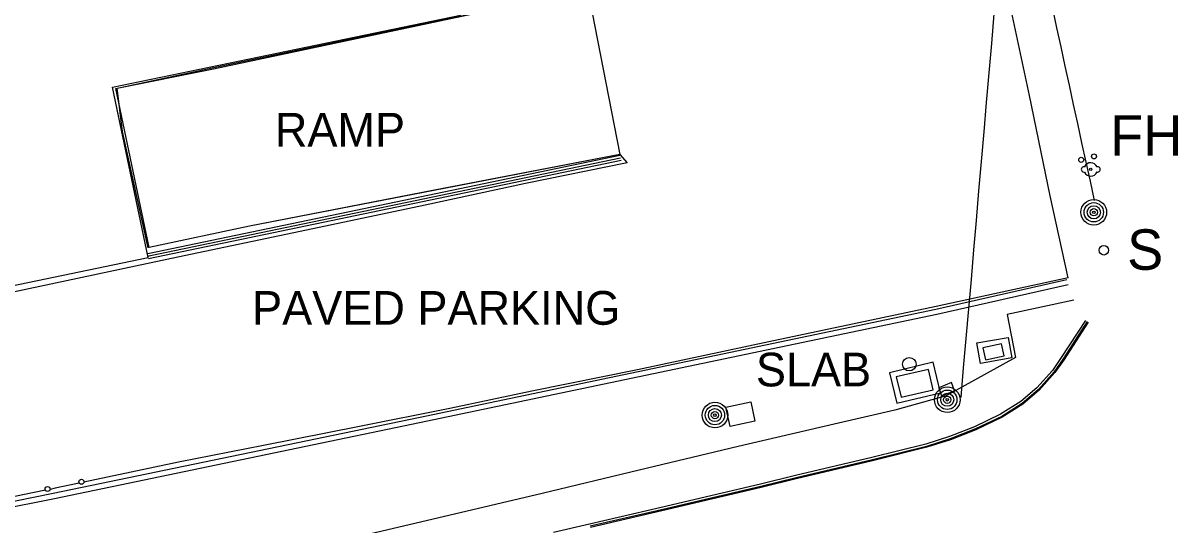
# Model space of a CAD drawing. Extents: x 368532 to 392481, y 10654822 to 10676899.
# Drawn here: x 386157.4 to 386328.7, y 10655349.1 to 10655423.6 of the extents above; entities that cross this region are included whole.
import ezdxf

# ---------------------------------------------------------------- set-up
doc = ezdxf.new("R2010")
doc.units = 0
for name, color, linetype in [('p_Catenary', 7, 'Continuous'), ('p_dtm retaining wall', 7, 'Continuous'), ('p_dtm sidewalk', 7, 'Continuous'), ('p_dtm slab', 7, 'Continuous'), ('p_road - paved curb', 7, 'Continuous'), ('p_road general road feature', 7, 'Continuous'), ('p_structure building', 7, 'Continuous'), ('p_structure ramp', 7, 'Continuous'), ('p_structure sign', 7, 'Continuous'), ('p_structure unidentified', 7, 'Continuous'), ('p_structure wall', 7, 'Continuous'), ('p_utility general pole', 7, 'Continuous'), ('p_utility guy anchor', 7, 'Continuous'), ('p_utility_fire_hydrant', 7, 'Continuous')]:
    doc.layers.add(name, color=color, linetype=linetype)

msp = doc.modelspace()

# ---------------------------------------------------------------- linework, layer by layer
at = {"layer": 'p_Catenary'}
for points in [[(386304.5, 10655451.33), (386305.12, 10655448.48), (386305.74, 10655445.64), (386306.36, 10655442.79), (386306.98, 10655439.94), (386307.6, 10655437.1), (386308.22, 10655434.25), (386308.84, 10655431.4), (386309.46, 10655428.56), (386310.08, 10655425.71), (386310.7, 10655422.86), (386311.32, 10655420.01), (386311.94, 10655417.17), (386312.56, 10655414.32), (386313.18, 10655411.47), (386313.8, 10655408.63), (386314.42, 10655405.78), (386315.04, 10655402.93), (386315.66, 10655400.09), (386316.28, 10655397.24)], [(386296.53, 10655367.98), (386296.91, 10655372.36), (386297.29, 10655376.74), (386297.67, 10655381.12), (386298.05, 10655385.5), (386298.42, 10655389.88), (386298.8, 10655394.26), (386299.18, 10655398.64), (386299.56, 10655403.02), (386299.94, 10655407.4), (386300.32, 10655411.78), (386300.7, 10655416.16), (386301.08, 10655420.54), (386301.46, 10655424.92), (386301.84, 10655429.3), (386302.21, 10655433.68), (386302.59, 10655438.06), (386302.97, 10655442.44), (386303.35, 10655446.82), (386303.73, 10655451.2)]]:
    msp.add_lwpolyline(points, dxfattribs=at)
at = {"layer": 'p_dtm retaining wall'}
for p, q in [((386246, 10655403.51), (386176, 10655388.94)), ((386176, 10655388.94), (386175.86, 10655388.91))]:
    msp.add_line(p, q, dxfattribs=at)
at = {"layer": 'p_dtm sidewalk'}
for p, q in [((386313.26, 10655382.41), (386303.39, 10655380.31)), ((386303.39, 10655380.31), (386304.62, 10655373.93)), ((386304.62, 10655373.93), (386294.33, 10655368.22)), ((386294.33, 10655368.22), (386286.68, 10655366.1)), ((386286.68, 10655366.1), (386277.71, 10655364)), ((386277.71, 10655364), (386263.47, 10655360.7)), ((386263.47, 10655360.7), (386248.76, 10655357.2)), ((386248.76, 10655357.2), (386234.36, 10655353.71)), ((386234.36, 10655353.71), (386218.82, 10655350.08)), ((386218.82, 10655350.08), (386204.73, 10655346.77))]:
    msp.add_line(p, q, dxfattribs=at)
at = {"layer": 'p_dtm slab'}
for p, q in [((386292.37, 10655373.24), (386285.89, 10655371.66)), ((386293.47, 10655368.69), (386292.37, 10655373.24)), ((386285.89, 10655371.66), (386286.99, 10655367.12)), ((386286.99, 10655367.12), (386293.47, 10655368.69))]:
    msp.add_line(p, q, dxfattribs=at)
at = {"layer": 'p_road - paved curb'}
for p, q in [((386314.97, 10655379.43), (386311.4, 10655373.91)), ((386315.26, 10655379.24), (386311.69, 10655373.71)), ((386315.39, 10655379.16), (386311.81, 10655373.63)), ((386311.4, 10655373.91), (386310.07, 10655372.01)), ((386311.69, 10655373.71), (386310.34, 10655371.79)), ((386311.81, 10655373.63), (386310.46, 10655371.7)), ((386310.07, 10655372.01), (386307.77, 10655369.42)), ((386310.34, 10655371.79), (386308.01, 10655369.17)), ((386310.46, 10655371.7), (386308.12, 10655369.06)), ((386307.77, 10655369.42), (386305.38, 10655367.38)), ((386308.01, 10655369.17), (386305.59, 10655367.1)), ((386305.38, 10655367.38), (386302.39, 10655365.49)), ((386308.12, 10655369.06), (386305.68, 10655366.98)), ((386305.59, 10655367.1), (386302.56, 10655365.18)), ((386305.68, 10655366.98), (386302.63, 10655365.05)), ((386302.39, 10655365.49), (386298.51, 10655363.63)), ((386302.56, 10655365.18), (386298.65, 10655363.31)), ((386302.63, 10655365.05), (386298.71, 10655363.17)), ((386298.51, 10655363.63), (386294.81, 10655362.19)), ((386298.65, 10655363.31), (386294.93, 10655361.86)), ((386298.71, 10655363.17), (386294.98, 10655361.72)), ((386291.31, 10655361.07), (386283.29, 10655359.08)), ((386291.41, 10655360.73), (386283.37, 10655358.74)), ((386291.45, 10655360.59), (386283.41, 10655358.59)), ((386294.81, 10655362.19), (386291.31, 10655361.07)), ((386294.93, 10655361.86), (386291.41, 10655360.73)), ((386294.98, 10655361.72), (386291.45, 10655360.59)), ((386283.29, 10655359.08), (386271.95, 10655356.39)), ((386283.37, 10655358.74), (386272.04, 10655356.05)), ((386283.41, 10655358.59), (386272.07, 10655355.9)), ((386271.95, 10655356.39), (386266.75, 10655355.13)), ((386272.04, 10655356.05), (386266.84, 10655354.79)), ((386272.07, 10655355.9), (386266.87, 10655354.64)), ((386261.06, 10655353.79), (386252.02, 10655351.64)), ((386266.75, 10655355.13), (386261.06, 10655353.79)), ((386266.84, 10655354.79), (386261.15, 10655353.45)), ((386266.87, 10655354.64), (386261.18, 10655353.3)), ((386261.15, 10655353.45), (386252.1, 10655351.3)), ((386261.18, 10655353.3), (386252.13, 10655351.15)), ((386252.02, 10655351.64), (386241.41, 10655349.2)), ((386252.1, 10655351.3), (386241.49, 10655348.86)), ((386252.13, 10655351.15), (386241.52, 10655348.71)), ((386241.41, 10655349.2), (386236.05, 10655347.96))]:
    msp.add_line(p, q, dxfattribs=at)
at = {"layer": 'p_road general road feature'}
for p, q in [((386306.7, 10655412.82), (386300.36, 10655442.33)), ((386185.59, 10655416.78), (386241.11, 10655428.56)), ((386171.29, 10655413.87), (386185.59, 10655416.78)), ((386172.11, 10655407.44), (386171.29, 10655413.87)), ((386309.73, 10655397.91), (386306.7, 10655412.82)), ((386175.9, 10655390.21), (386172.11, 10655407.44)), ((386245.88, 10655404.06), (386218.41, 10655398.74)), ((386245.88, 10655404.06), (386246.97, 10655402.8)), ((386246.97, 10655402.8), (386231.91, 10655399.72)), ((386218.41, 10655398.74), (386190.93, 10655393.42)), ((386231.91, 10655399.72), (386217, 10655396.54)), ((386217, 10655396.54), (386199.43, 10655392.84)), ((386312.42, 10655385.73), (386309.73, 10655397.91)), ((386190.93, 10655393.42), (386176.07, 10655390.25)), ((386199.43, 10655392.84), (386180.32, 10655388.81)), ((386180.32, 10655388.81), (386153.09, 10655383.01)), ((386312.42, 10655385.73), (386292.84, 10655381.47)), ((386292.84, 10655381.47), (386267.99, 10655376.23)), ((386267.99, 10655376.23), (386248.52, 10655372.08)), ((386248.52, 10655372.08), (386232.86, 10655368.93)), ((386232.86, 10655368.93), (386220.67, 10655366.36)), ((386220.67, 10655366.36), (386207.25, 10655363.7)), ((386207.25, 10655363.7), (386193.03, 10655360.86)), ((386193.03, 10655360.86), (386180.42, 10655358.39)), ((386180.42, 10655358.39), (386166.38, 10655355.41)), ((386160.67, 10655354.21), (386156.12, 10655353.3)), ((386162.13, 10655354.5), (386161.36, 10655354.35)), ((386165.69, 10655355.26), (386162.13, 10655354.5))]:
    msp.add_line(p, q, dxfattribs=at)
at = {"layer": 'p_structure building'}
msp.add_lwpolyline([(386025.34, 10655609.84), (386070.45, 10655392.84), (386098.05, 10655398.58), (386099.44, 10655391.88), (386150.47, 10655402.49), (386154.26, 10655384.28), (386175.89, 10655388.77), (386170.64, 10655414.02), (386222.24, 10655424.75), (386190.91, 10655575.47), (386132.8, 10655563.39), (386119.09, 10655629.33)], close=True, dxfattribs=at)
at = {"layer": 'p_structure ramp'}
for p, q in [((386185.39, 10655416.91), (386241.11, 10655428.56)), ((386241.11, 10655428.56), (386245.88, 10655404.06)), ((386171.13, 10655413.83), (386185.39, 10655416.91)), ((386176.07, 10655390.25), (386171.13, 10655413.83)), ((386245.88, 10655404.06), (386190.93, 10655393.42)), ((386190.93, 10655393.42), (386176.07, 10655390.25))]:
    msp.add_line(p, q, dxfattribs=at)
at = {"layer": 'p_structure sign'}
msp.add_circle((386317.71, 10655389.84), 0.713, dxfattribs=at)
at = {"layer": 'p_structure unidentified'}
for p, q in [((386298.88, 10655376.08), (386303.5, 10655376.91)), ((386299.43, 10655373.02), (386298.88, 10655376.08)), ((386302.51, 10655375.95), (386299.76, 10655375.35)), ((386302.9, 10655374.15), (386302.51, 10655375.95)), ((386303.5, 10655376.91), (386304.06, 10655373.85)), ((386299.76, 10655375.35), (386300.15, 10655373.56)), ((386304.06, 10655373.85), (386299.43, 10655373.02)), ((386300.15, 10655373.56), (386302.9, 10655374.15)), ((386291.68, 10655372.16), (386286.92, 10655371.04)), ((386286.92, 10655371.04), (386287.64, 10655368.01)), ((386292.39, 10655369.13), (386291.68, 10655372.16)), ((386287.64, 10655368.01), (386292.39, 10655369.13)), ((386295.11, 10655370.2), (386293.22, 10655369.42)), ((386293.22, 10655369.42), (386293.6, 10655368.25)), ((386295.57, 10655368.99), (386295.11, 10655370.2)), ((386261.63, 10655366.55), (386265.31, 10655367.35)), ((386265.31, 10655367.35), (386265.94, 10655364.47)), ((386293.6, 10655368.25), (386295.57, 10655368.99)), ((386262.25, 10655363.67), (386261.63, 10655366.55)), ((386265.94, 10655364.47), (386262.25, 10655363.67))]:
    msp.add_line(p, q, dxfattribs=at)
for centre in [(386314.36, 10655403.26), (386316.25, 10655403.76), (386166.01, 10655355.47), (386160.99, 10655354.4)]:
    msp.add_circle(centre, 0.375, dxfattribs=at)
at = {"layer": 'p_structure wall'}
for p, q in [((386245.92, 10655403.88), (386175.85, 10655389.29)), ((386246.08, 10655403.14), (386175.97, 10655388.54)), ((386292.77, 10655381.1), (386312.24, 10655385.5)), ((386292.93, 10655380.36), (386312.4, 10655384.76)), ((386216, 10655365.02), (386292.77, 10655381.1)), ((386216.15, 10655364.28), (386292.93, 10655380.36)), ((386161.84, 10655353.76), (386216, 10655365.02)), ((386162, 10655353.01), (386216.15, 10655364.28)), ((386077.06, 10655336.57), (386161.84, 10655353.76)), ((386077.21, 10655335.83), (386162, 10655353.01))]:
    msp.add_line(p, q, dxfattribs=at)
at = {"layer": 'p_utility general pole'}
for centre, radius in [((386316.22, 10655395.47), 1.9), ((386316.22, 10655395.47), 1.44), ((386316.22, 10655395.47), 0.973), ((386316.22, 10655395.47), 0.539), ((386316.22, 10655395.47), 0.192), ((386294.48, 10655367.65), 1.9), ((386294.48, 10655367.65), 1.44), ((386294.48, 10655367.65), 0.973), ((386294.48, 10655367.65), 0.539), ((386294.48, 10655367.65), 0.192), ((386260.01, 10655365.37), 1.9), ((386260.01, 10655365.37), 1.44), ((386260.01, 10655365.37), 0.973), ((386260.01, 10655365.37), 0.539), ((386260.01, 10655365.37), 0.192)]:
    msp.add_circle(centre, radius, dxfattribs=at)
at = {"layer": 'p_utility guy anchor'}
msp.add_circle((386288.84, 10655372.92), 1, dxfattribs=at)
at = {"layer": 'p_utility_fire_hydrant'}
msp.add_circle((386315.77, 10655401.83), 0.171, dxfattribs=at)
for centre, radius, start, end in [((386314.77, 10655401.83), 0.404, 74.8142, 280.1755), ((386315.77, 10655401.83), 1, 22.2367, 157.249), ((386316.77, 10655401.83), 0.408, 257.9052, 102.0948), ((386315.77, 10655401.83), 1, 202.2906, 337.9941)]:
    msp.add_arc(centre, radius, start, end, dxfattribs=at)

# ---------------------------------------------------------------- texts
at = {"layer": 'p_dtm slab'}
msp.add_text(' SLAB', height=5, dxfattribs=at).set_placement((386264.23, 10655369.63))
at = {"layer": 'p_road general road feature'}
msp.add_text(' PAVED PARKING', height=5, dxfattribs=at).set_placement((386189.48, 10655378.78))
at = {"layer": 'p_structure ramp'}
msp.add_text(' RAMP', height=5, dxfattribs=at).set_placement((386192.85, 10655405.23))
at = {"layer": 'p_structure sign'}
msp.add_text('S', height=6, dxfattribs=at).set_placement((386321.17, 10655386.94))
at = {"layer": 'p_utility_fire_hydrant'}
msp.add_text('FH', height=6, dxfattribs=at).set_placement((386318.66, 10655403.88))

doc.saveas('drawing.dxf')
